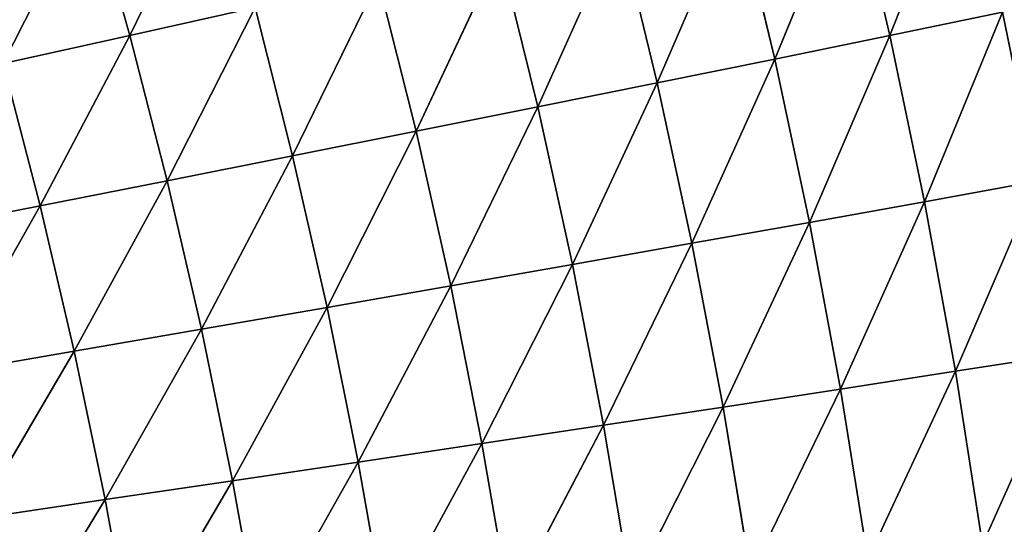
# Model space of a CAD drawing. Extents: x 0 to 500, y 0 to 390.
# Tile 842 of 1056: x 421 to 448, y 219 to 233. Entities that reach past the tile are written whole.
import ezdxf

# ---------------------------------------------------------------- set-up
doc = ezdxf.new("R2010")
doc.units = 0
doc.header["$LTSCALE"] = 25.4
doc.layers.get('0').update_dxf_attribs({"linetype": 'CONTINUOUS'})

# ---------------------------------------------------------------- blocks, each defined once
blk = doc.blocks.new('ATLANTA505_-_S_STL')
at = {"color": 0}
for p, q in [((446.824, 55.586, 166.735), (449.945, 57.708, 166.249)), ((446.824, 55.586, 166.735), (449.945, 57.708, 166.249)), ((447.579, 55.687, 171.543), (449.945, 57.708, 166.249)), ((447.579, 55.687, 171.543), (449.945, 57.708, 166.249)), ((445.006, 55.417, 157.409), (448.133, 57.544, 156.764)), ((445.006, 55.417, 157.409), (448.133, 57.544, 156.764)), ((445.006, 55.417, 157.409), (447.07, 57.477, 152.17)), ((445.006, 55.417, 157.409), (447.07, 57.477, 152.17)), ((449.092, 57.621, 161.457), (445.966, 55.496, 162.024)), ((449.092, 57.621, 161.457), (445.966, 55.496, 162.024)), ((448.133, 57.544, 156.764), (445.966, 55.496, 162.024)), ((448.133, 57.544, 156.764), (445.966, 55.496, 162.024)), ((446.824, 55.586, 166.735), (449.092, 57.621, 161.457)), ((446.824, 55.586, 166.735), (449.092, 57.621, 161.457)), ((448.133, 57.544, 156.764), (449.092, 57.621, 161.457)), ((448.133, 57.544, 156.764), (449.092, 57.621, 161.457)), ((445.966, 55.496, 162.024), (442.772, 53.486, 162.598)), ((445.966, 55.496, 162.024), (442.772, 53.486, 162.598)), ((443.634, 53.577, 167.228), (446.824, 55.586, 166.735)), ((443.634, 53.577, 167.228), (446.824, 55.586, 166.735)), ((443.634, 53.577, 167.228), (445.966, 55.496, 162.024)), ((443.634, 53.577, 167.228), (445.966, 55.496, 162.024)), ((444.396, 53.679, 171.952), (446.824, 55.586, 166.735)), ((444.396, 53.679, 171.952), (446.824, 55.586, 166.735)), ((445.006, 55.417, 157.409), (445.966, 55.496, 162.024)), ((445.006, 55.417, 157.409), (445.966, 55.496, 162.024)), ((446.824, 55.586, 166.735), (445.966, 55.496, 162.024)), ((446.824, 55.586, 166.735), (445.966, 55.496, 162.024)), ((447.579, 55.687, 171.543), (446.824, 55.586, 166.735)), ((447.579, 55.687, 171.543), (446.824, 55.586, 166.735)), ((441.811, 53.404, 158.063), (445.006, 55.417, 157.409)), ((441.811, 53.404, 158.063), (445.006, 55.417, 157.409)), ((441.811, 53.404, 158.063), (443.943, 55.347, 152.893)), ((441.811, 53.404, 158.063), (443.943, 55.347, 152.893)), ((445.006, 55.417, 157.409), (442.772, 53.486, 162.598)), ((445.006, 55.417, 157.409), (442.772, 53.486, 162.598)), ((445.006, 55.417, 157.409), (443.943, 55.347, 152.893)), ((445.006, 55.417, 157.409), (443.943, 55.347, 152.893)), ((440.378, 51.678, 167.726), (443.634, 53.577, 167.228)), ((440.378, 51.678, 167.726), (443.634, 53.577, 167.228)), ((441.145, 51.78, 172.366), (443.634, 53.577, 167.228)), ((441.145, 51.78, 172.366), (443.634, 53.577, 167.228)), ((443.634, 53.577, 167.228), (442.772, 53.486, 162.598)), ((443.634, 53.577, 167.228), (442.772, 53.486, 162.598)), ((444.396, 53.679, 171.952), (443.634, 53.577, 167.228)), ((444.396, 53.679, 171.952), (443.634, 53.577, 167.228)), ((438.553, 51.504, 158.725), (441.811, 53.404, 158.063)), ((438.553, 51.504, 158.725), (441.811, 53.404, 158.063)), ((438.553, 51.504, 158.725), (440.75, 53.333, 153.624)), ((438.553, 51.504, 158.725), (440.75, 53.333, 153.624)), ((442.772, 53.486, 162.598), (439.514, 51.586, 163.179)), ((442.772, 53.486, 162.598), (439.514, 51.586, 163.179)), ((441.811, 53.404, 158.063), (439.514, 51.586, 163.179)), ((441.811, 53.404, 158.063), (439.514, 51.586, 163.179)), ((440.378, 51.678, 167.726), (442.772, 53.486, 162.598)), ((440.378, 51.678, 167.726), (442.772, 53.486, 162.598)), ((441.811, 53.404, 158.063), (440.75, 53.333, 153.624)), ((441.811, 53.404, 158.063), (440.75, 53.333, 153.624)), ((441.811, 53.404, 158.063), (442.772, 53.486, 162.598)), ((441.811, 53.404, 158.063), (442.772, 53.486, 162.598)), ((437.061, 49.885, 168.23), (440.378, 51.678, 167.726)), ((437.061, 49.885, 168.23), (440.378, 51.678, 167.726)), ((437.832, 49.986, 172.785), (440.378, 51.678, 167.726)), ((437.832, 49.986, 172.785), (440.378, 51.678, 167.726)), ((440.378, 51.678, 167.726), (439.514, 51.586, 163.179)), ((440.378, 51.678, 167.726), (439.514, 51.586, 163.179)), ((441.145, 51.78, 172.366), (440.378, 51.678, 167.726)), ((441.145, 51.78, 172.366), (440.378, 51.678, 167.726)), ((435.235, 49.711, 159.394), (438.553, 51.504, 158.725)), ((435.235, 49.711, 159.394), (438.553, 51.504, 158.725)), ((435.235, 49.711, 159.394), (437.494, 51.432, 154.364)), ((435.235, 49.711, 159.394), (437.494, 51.432, 154.364)), ((439.514, 51.586, 163.179), (436.196, 49.793, 163.766)), ((439.514, 51.586, 163.179), (436.196, 49.793, 163.766)), ((438.553, 51.504, 158.725), (436.196, 49.793, 163.766)), ((438.553, 51.504, 158.725), (436.196, 49.793, 163.766)), ((437.061, 49.885, 168.23), (439.514, 51.586, 163.179)), ((437.061, 49.885, 168.23), (439.514, 51.586, 163.179)), ((438.553, 51.504, 158.725), (437.494, 51.432, 154.364)), ((438.553, 51.504, 158.725), (437.494, 51.432, 154.364)), ((438.553, 51.504, 158.725), (439.514, 51.586, 163.179)), ((438.553, 51.504, 158.725), (439.514, 51.586, 163.179)), ((436.196, 49.793, 163.766), (432.819, 48.102, 164.36)), ((436.196, 49.793, 163.766), (432.819, 48.102, 164.36)), ((433.684, 48.193, 168.739), (437.061, 49.885, 168.23)), ((433.684, 48.193, 168.739), (437.061, 49.885, 168.23)), ((433.684, 48.193, 168.739), (436.196, 49.793, 163.766)), ((433.684, 48.193, 168.739), (436.196, 49.793, 163.766)), ((434.458, 48.293, 173.208), (437.061, 49.885, 168.23)), ((434.458, 48.293, 173.208), (437.061, 49.885, 168.23)), ((435.235, 49.711, 159.394), (436.196, 49.793, 163.766)), ((435.235, 49.711, 159.394), (436.196, 49.793, 163.766)), ((437.061, 49.885, 168.23), (436.196, 49.793, 163.766)), ((437.061, 49.885, 168.23), (436.196, 49.793, 163.766)), ((437.832, 49.986, 172.785), (437.061, 49.885, 168.23)), ((437.832, 49.986, 172.785), (437.061, 49.885, 168.23)), ((431.861, 48.021, 160.07), (435.235, 49.711, 159.394)), ((431.861, 48.021, 160.07), (435.235, 49.711, 159.394)), ((431.861, 48.021, 160.07), (434.18, 49.639, 155.113)), ((431.861, 48.021, 160.07), (434.18, 49.639, 155.113)), ((435.235, 49.711, 159.394), (432.819, 48.102, 164.36)), ((435.235, 49.711, 159.394), (432.819, 48.102, 164.36)), ((435.235, 49.711, 159.394), (434.18, 49.639, 155.113)), ((435.235, 49.711, 159.394), (434.18, 49.639, 155.113)), ((432.819, 48.102, 164.36), (429.387, 46.51, 164.96)), ((432.819, 48.102, 164.36), (429.387, 46.51, 164.96)), ((430.251, 46.598, 169.254), (433.684, 48.193, 168.739)), ((430.251, 46.598, 169.254), (433.684, 48.193, 168.739)), ((430.251, 46.598, 169.254), (432.819, 48.102, 164.36)), ((430.251, 46.598, 169.254), (432.819, 48.102, 164.36)), ((431.026, 46.696, 173.635), (433.684, 48.193, 168.739)), ((431.026, 46.696, 173.635), (433.684, 48.193, 168.739)), ((431.861, 48.021, 160.07), (432.819, 48.102, 164.36)), ((431.861, 48.021, 160.07), (432.819, 48.102, 164.36)), ((433.684, 48.193, 168.739), (432.819, 48.102, 164.36)), ((433.684, 48.193, 168.739), (432.819, 48.102, 164.36)), ((434.458, 48.293, 173.208), (433.684, 48.193, 168.739)), ((434.458, 48.293, 173.208), (433.684, 48.193, 168.739)), ((428.433, 46.43, 160.753), (431.861, 48.021, 160.07)), ((428.433, 46.43, 160.753), (431.861, 48.021, 160.07)), ((428.433, 46.43, 160.753), (430.811, 47.949, 155.87)), ((428.433, 46.43, 160.753), (430.811, 47.949, 155.87)), ((431.861, 48.021, 160.07), (429.387, 46.51, 164.96)), ((431.861, 48.021, 160.07), (429.387, 46.51, 164.96)), ((431.861, 48.021, 160.07), (430.811, 47.949, 155.87)), ((431.861, 48.021, 160.07), (430.811, 47.949, 155.87)), ((429.387, 46.51, 164.96), (425.903, 45.011, 165.566)), ((429.387, 46.51, 164.96), (425.903, 45.011, 165.566)), ((426.764, 45.097, 169.773), (430.251, 46.598, 169.254)), ((426.764, 45.097, 169.773), (430.251, 46.598, 169.254)), ((426.764, 45.097, 169.773), (429.387, 46.51, 164.96)), ((426.764, 45.097, 169.773), (429.387, 46.51, 164.96)), ((427.539, 45.192, 174.066), (430.251, 46.598, 169.254)), ((427.539, 45.192, 174.066), (430.251, 46.598, 169.254)), ((428.433, 46.43, 160.753), (429.387, 46.51, 164.96)), ((428.433, 46.43, 160.753), (429.387, 46.51, 164.96)), ((430.251, 46.598, 169.254), (429.387, 46.51, 164.96)), ((430.251, 46.598, 169.254), (429.387, 46.51, 164.96)), ((431.026, 46.696, 173.635), (430.251, 46.598, 169.254)), ((431.026, 46.696, 173.635), (430.251, 46.598, 169.254)), ((427.39, 46.36, 156.635), (423.919, 44.865, 157.408)), ((427.39, 46.36, 156.635), (423.919, 44.865, 157.408)), ((423.919, 44.865, 157.408), (426.257, 46.298, 152.604)), ((423.919, 44.865, 157.408), (426.257, 46.298, 152.604)), ((424.955, 44.933, 161.444), (428.433, 46.43, 160.753)), ((424.955, 44.933, 161.444), (428.433, 46.43, 160.753)), ((424.955, 44.933, 161.444), (427.39, 46.36, 156.635)), ((424.955, 44.933, 161.444), (427.39, 46.36, 156.635)), ((428.433, 46.43, 160.753), (425.903, 45.011, 165.566)), ((428.433, 46.43, 160.753), (425.903, 45.011, 165.566)), ((428.433, 46.43, 160.753), (427.39, 46.36, 156.635)), ((428.433, 46.43, 160.753), (427.39, 46.36, 156.635)), ((423.227, 43.684, 170.298), (426.764, 45.097, 169.773)), ((423.227, 43.684, 170.298), (426.764, 45.097, 169.773)), ((423.999, 43.776, 174.501), (426.764, 45.097, 169.773)), ((423.999, 43.776, 174.501), (426.764, 45.097, 169.773)), ((426.764, 45.097, 169.773), (425.903, 45.011, 165.566)), ((426.764, 45.097, 169.773), (425.903, 45.011, 165.566)), ((427.539, 45.192, 174.066), (426.764, 45.097, 169.773)), ((427.539, 45.192, 174.066), (426.764, 45.097, 169.773)), ((423.919, 44.865, 157.408), (420.402, 43.46, 158.188)), ((423.919, 44.865, 157.408), (420.402, 43.46, 158.188)), ((421.428, 43.527, 162.141), (424.955, 44.933, 161.444)), ((421.428, 43.527, 162.141), (424.955, 44.933, 161.444)), ((421.428, 43.527, 162.141), (423.919, 44.865, 157.408)), ((421.428, 43.527, 162.141), (423.919, 44.865, 157.408)), ((425.903, 45.011, 165.566), (422.37, 43.601, 166.177)), ((425.903, 45.011, 165.566), (422.37, 43.601, 166.177)), ((424.955, 44.933, 161.444), (422.37, 43.601, 166.177)), ((424.955, 44.933, 161.444), (422.37, 43.601, 166.177)), ((423.919, 44.865, 157.408), (422.796, 44.804, 153.458)), ((423.919, 44.865, 157.408), (422.796, 44.804, 153.458)), ((423.227, 43.684, 170.298), (425.903, 45.011, 165.566)), ((423.227, 43.684, 170.298), (425.903, 45.011, 165.566)), ((424.955, 44.933, 161.444), (423.919, 44.865, 157.408)), ((424.955, 44.933, 161.444), (423.919, 44.865, 157.408)), ((424.955, 44.933, 161.444), (425.903, 45.011, 165.566)), ((424.955, 44.933, 161.444), (425.903, 45.011, 165.566)), ((420.402, 43.46, 158.188), (422.796, 44.804, 153.458)), ((420.402, 43.46, 158.188), (422.796, 44.804, 153.458)), ((423.999, 43.776, 174.501), (423.227, 43.684, 170.298)), ((423.999, 43.776, 174.501), (423.227, 43.684, 170.298)), ((417.856, 42.205, 162.844), (421.428, 43.527, 162.141)), ((417.856, 42.205, 162.844), (421.428, 43.527, 162.141)), ((422.37, 43.601, 166.177), (418.79, 42.277, 166.795)), ((422.37, 43.601, 166.177), (418.79, 42.277, 166.795)), ((421.428, 43.527, 162.141), (418.79, 42.277, 166.795)), ((421.428, 43.527, 162.141), (418.79, 42.277, 166.795)), ((419.641, 42.357, 170.827), (423.227, 43.684, 170.298)), ((419.641, 42.357, 170.827), (423.227, 43.684, 170.298)), ((419.641, 42.357, 170.827), (422.37, 43.601, 166.177)), ((419.641, 42.357, 170.827), (422.37, 43.601, 166.177)), ((421.428, 43.527, 162.141), (420.402, 43.46, 158.188)), ((421.428, 43.527, 162.141), (420.402, 43.46, 158.188)), ((420.41, 42.444, 174.941), (423.227, 43.684, 170.298)), ((420.41, 42.444, 174.941), (423.227, 43.684, 170.298)), ((421.428, 43.527, 162.141), (422.37, 43.601, 166.177)), ((421.428, 43.527, 162.141), (422.37, 43.601, 166.177)), ((423.227, 43.684, 170.298), (422.37, 43.601, 166.177)), ((423.227, 43.684, 170.298), (422.37, 43.601, 166.177))]:
    blk.add_line(p, q, dxfattribs=at)
mesh = blk.add_polyface(dxfattribs=at)
corners = [(449.092, 57.621, 161.457), (451.189, 59.79, 156.126), (448.133, 57.544, 156.764)]
mesh.append_faces([[corners[k] for k in face] for face in [(0, 1, 2)]], dxfattribs={"color": 0})
mesh = blk.add_polyface(dxfattribs=at)
corners = [(446.824, 55.586, 166.735), (449.945, 57.708, 166.249), (449.092, 57.621, 161.457)]
mesh.append_faces([[corners[k] for k in face] for face in [(0, 1, 2)]], dxfattribs={"color": 0})
mesh = blk.add_polyface(dxfattribs=at)
corners = [(447.579, 55.687, 171.543), (449.945, 57.708, 166.249), (446.824, 55.586, 166.735)]
mesh.append_faces([[corners[k] for k in face] for face in [(0, 1, 2)]], dxfattribs={"color": 0})
mesh = blk.add_polyface(dxfattribs=at)
corners = [(447.579, 55.687, 171.543), (450.693, 57.807, 171.139), (449.945, 57.708, 166.249)]
mesh.append_faces([[corners[k] for k in face] for face in [(0, 1, 2)]], dxfattribs={"color": 0})
mesh = blk.add_polyface(dxfattribs=at)
corners = [(445.006, 55.417, 157.409), (447.07, 57.477, 152.17), (443.943, 55.347, 152.893)]
mesh.append_faces([[corners[k] for k in face] for face in [(0, 1, 2)]], dxfattribs={"color": 0})
mesh = blk.add_polyface(dxfattribs=at)
corners = [(445.006, 55.417, 157.409), (448.133, 57.544, 156.764), (447.07, 57.477, 152.17)]
mesh.append_faces([[corners[k] for k in face] for face in [(0, 1, 2)]], dxfattribs={"color": 0})
mesh = blk.add_polyface(dxfattribs=at)
corners = [(445.966, 55.496, 162.024), (448.133, 57.544, 156.764), (445.006, 55.417, 157.409)]
mesh.append_faces([[corners[k] for k in face] for face in [(0, 1, 2)]], dxfattribs={"color": 0})
mesh = blk.add_polyface(dxfattribs=at)
corners = [(446.824, 55.586, 166.735), (449.092, 57.621, 161.457), (445.966, 55.496, 162.024)]
mesh.append_faces([[corners[k] for k in face] for face in [(0, 1, 2)]], dxfattribs={"color": 0})
mesh = blk.add_polyface(dxfattribs=at)
corners = [(445.966, 55.496, 162.024), (449.092, 57.621, 161.457), (448.133, 57.544, 156.764)]
mesh.append_faces([[corners[k] for k in face] for face in [(0, 1, 2)]], dxfattribs={"color": 0})
mesh = blk.add_polyface(dxfattribs=at)
corners = [(443.634, 53.577, 167.228), (445.966, 55.496, 162.024), (442.772, 53.486, 162.598)]
mesh.append_faces([[corners[k] for k in face] for face in [(0, 1, 2)]], dxfattribs={"color": 0})
mesh = blk.add_polyface(dxfattribs=at)
corners = [(442.772, 53.486, 162.598), (445.966, 55.496, 162.024), (445.006, 55.417, 157.409)]
mesh.append_faces([[corners[k] for k in face] for face in [(0, 1, 2)]], dxfattribs={"color": 0})
mesh = blk.add_polyface(dxfattribs=at)
corners = [(443.634, 53.577, 167.228), (446.824, 55.586, 166.735), (445.966, 55.496, 162.024)]
mesh.append_faces([[corners[k] for k in face] for face in [(0, 1, 2)]], dxfattribs={"color": 0})
mesh = blk.add_polyface(dxfattribs=at)
corners = [(444.396, 53.679, 171.952), (446.824, 55.586, 166.735), (443.634, 53.577, 167.228)]
mesh.append_faces([[corners[k] for k in face] for face in [(0, 1, 2)]], dxfattribs={"color": 0})
mesh = blk.add_polyface(dxfattribs=at)
corners = [(444.396, 53.679, 171.952), (447.579, 55.687, 171.543), (446.824, 55.586, 166.735)]
mesh.append_faces([[corners[k] for k in face] for face in [(0, 1, 2)]], dxfattribs={"color": 0})
mesh = blk.add_polyface(dxfattribs=at)
corners = [(441.811, 53.404, 158.063), (443.943, 55.347, 152.893), (440.75, 53.333, 153.624)]
mesh.append_faces([[corners[k] for k in face] for face in [(0, 1, 2)]], dxfattribs={"color": 0})
mesh = blk.add_polyface(dxfattribs=at)
corners = [(441.811, 53.404, 158.063), (445.006, 55.417, 157.409), (443.943, 55.347, 152.893)]
mesh.append_faces([[corners[k] for k in face] for face in [(0, 1, 2)]], dxfattribs={"color": 0})
mesh = blk.add_polyface(dxfattribs=at)
corners = [(442.772, 53.486, 162.598), (445.006, 55.417, 157.409), (441.811, 53.404, 158.063)]
mesh.append_faces([[corners[k] for k in face] for face in [(0, 1, 2)]], dxfattribs={"color": 0})
mesh = blk.add_polyface(dxfattribs=at)
corners = [(440.378, 51.678, 167.726), (443.634, 53.577, 167.228), (442.772, 53.486, 162.598)]
mesh.append_faces([[corners[k] for k in face] for face in [(0, 1, 2)]], dxfattribs={"color": 0})
mesh = blk.add_polyface(dxfattribs=at)
corners = [(441.145, 51.78, 172.366), (443.634, 53.577, 167.228), (440.378, 51.678, 167.726)]
mesh.append_faces([[corners[k] for k in face] for face in [(0, 1, 2)]], dxfattribs={"color": 0})
mesh = blk.add_polyface(dxfattribs=at)
corners = [(441.145, 51.78, 172.366), (444.396, 53.679, 171.952), (443.634, 53.577, 167.228)]
mesh.append_faces([[corners[k] for k in face] for face in [(0, 1, 2)]], dxfattribs={"color": 0})
mesh = blk.add_polyface(dxfattribs=at)
corners = [(438.553, 51.504, 158.725), (440.75, 53.333, 153.624), (437.494, 51.432, 154.364)]
mesh.append_faces([[corners[k] for k in face] for face in [(0, 1, 2)]], dxfattribs={"color": 0})
mesh = blk.add_polyface(dxfattribs=at)
corners = [(438.553, 51.504, 158.725), (441.811, 53.404, 158.063), (440.75, 53.333, 153.624)]
mesh.append_faces([[corners[k] for k in face] for face in [(0, 1, 2)]], dxfattribs={"color": 0})
mesh = blk.add_polyface(dxfattribs=at)
corners = [(439.514, 51.586, 163.179), (441.811, 53.404, 158.063), (438.553, 51.504, 158.725)]
mesh.append_faces([[corners[k] for k in face] for face in [(0, 1, 2)]], dxfattribs={"color": 0})
mesh = blk.add_polyface(dxfattribs=at)
corners = [(440.378, 51.678, 167.726), (442.772, 53.486, 162.598), (439.514, 51.586, 163.179)]
mesh.append_faces([[corners[k] for k in face] for face in [(0, 1, 2)]], dxfattribs={"color": 0})
mesh = blk.add_polyface(dxfattribs=at)
corners = [(439.514, 51.586, 163.179), (442.772, 53.486, 162.598), (441.811, 53.404, 158.063)]
mesh.append_faces([[corners[k] for k in face] for face in [(0, 1, 2)]], dxfattribs={"color": 0})
mesh = blk.add_polyface(dxfattribs=at)
corners = [(437.061, 49.885, 168.23), (440.378, 51.678, 167.726), (439.514, 51.586, 163.179)]
mesh.append_faces([[corners[k] for k in face] for face in [(0, 1, 2)]], dxfattribs={"color": 0})
mesh = blk.add_polyface(dxfattribs=at)
corners = [(437.832, 49.986, 172.785), (440.378, 51.678, 167.726), (437.061, 49.885, 168.23)]
mesh.append_faces([[corners[k] for k in face] for face in [(0, 1, 2)]], dxfattribs={"color": 0})
mesh = blk.add_polyface(dxfattribs=at)
corners = [(437.832, 49.986, 172.785), (441.145, 51.78, 172.366), (440.378, 51.678, 167.726)]
mesh.append_faces([[corners[k] for k in face] for face in [(0, 1, 2)]], dxfattribs={"color": 0})
mesh = blk.add_polyface(dxfattribs=at)
corners = [(435.235, 49.711, 159.394), (437.494, 51.432, 154.364), (434.18, 49.639, 155.113)]
mesh.append_faces([[corners[k] for k in face] for face in [(0, 1, 2)]], dxfattribs={"color": 0})
mesh = blk.add_polyface(dxfattribs=at)
corners = [(435.235, 49.711, 159.394), (438.553, 51.504, 158.725), (437.494, 51.432, 154.364)]
mesh.append_faces([[corners[k] for k in face] for face in [(0, 1, 2)]], dxfattribs={"color": 0})
mesh = blk.add_polyface(dxfattribs=at)
corners = [(436.196, 49.793, 163.766), (438.553, 51.504, 158.725), (435.235, 49.711, 159.394)]
mesh.append_faces([[corners[k] for k in face] for face in [(0, 1, 2)]], dxfattribs={"color": 0})
mesh = blk.add_polyface(dxfattribs=at)
corners = [(437.061, 49.885, 168.23), (439.514, 51.586, 163.179), (436.196, 49.793, 163.766)]
mesh.append_faces([[corners[k] for k in face] for face in [(0, 1, 2)]], dxfattribs={"color": 0})
mesh = blk.add_polyface(dxfattribs=at)
corners = [(436.196, 49.793, 163.766), (439.514, 51.586, 163.179), (438.553, 51.504, 158.725)]
mesh.append_faces([[corners[k] for k in face] for face in [(0, 1, 2)]], dxfattribs={"color": 0})
mesh = blk.add_polyface(dxfattribs=at)
corners = [(433.684, 48.193, 168.739), (436.196, 49.793, 163.766), (432.819, 48.102, 164.36)]
mesh.append_faces([[corners[k] for k in face] for face in [(0, 1, 2)]], dxfattribs={"color": 0})
mesh = blk.add_polyface(dxfattribs=at)
corners = [(432.819, 48.102, 164.36), (436.196, 49.793, 163.766), (435.235, 49.711, 159.394)]
mesh.append_faces([[corners[k] for k in face] for face in [(0, 1, 2)]], dxfattribs={"color": 0})
mesh = blk.add_polyface(dxfattribs=at)
corners = [(433.684, 48.193, 168.739), (437.061, 49.885, 168.23), (436.196, 49.793, 163.766)]
mesh.append_faces([[corners[k] for k in face] for face in [(0, 1, 2)]], dxfattribs={"color": 0})
mesh = blk.add_polyface(dxfattribs=at)
corners = [(434.458, 48.293, 173.208), (437.061, 49.885, 168.23), (433.684, 48.193, 168.739)]
mesh.append_faces([[corners[k] for k in face] for face in [(0, 1, 2)]], dxfattribs={"color": 0})
mesh = blk.add_polyface(dxfattribs=at)
corners = [(434.458, 48.293, 173.208), (437.832, 49.986, 172.785), (437.061, 49.885, 168.23)]
mesh.append_faces([[corners[k] for k in face] for face in [(0, 1, 2)]], dxfattribs={"color": 0})
mesh = blk.add_polyface(dxfattribs=at)
corners = [(431.861, 48.021, 160.07), (434.18, 49.639, 155.113), (430.811, 47.949, 155.87)]
mesh.append_faces([[corners[k] for k in face] for face in [(0, 1, 2)]], dxfattribs={"color": 0})
mesh = blk.add_polyface(dxfattribs=at)
corners = [(431.861, 48.021, 160.07), (435.235, 49.711, 159.394), (434.18, 49.639, 155.113)]
mesh.append_faces([[corners[k] for k in face] for face in [(0, 1, 2)]], dxfattribs={"color": 0})
mesh = blk.add_polyface(dxfattribs=at)
corners = [(432.819, 48.102, 164.36), (435.235, 49.711, 159.394), (431.861, 48.021, 160.07)]
mesh.append_faces([[corners[k] for k in face] for face in [(0, 1, 2)]], dxfattribs={"color": 0})
mesh = blk.add_polyface(dxfattribs=at)
corners = [(430.251, 46.598, 169.254), (432.819, 48.102, 164.36), (429.387, 46.51, 164.96)]
mesh.append_faces([[corners[k] for k in face] for face in [(0, 1, 2)]], dxfattribs={"color": 0})
mesh = blk.add_polyface(dxfattribs=at)
corners = [(429.387, 46.51, 164.96), (432.819, 48.102, 164.36), (431.861, 48.021, 160.07)]
mesh.append_faces([[corners[k] for k in face] for face in [(0, 1, 2)]], dxfattribs={"color": 0})
mesh = blk.add_polyface(dxfattribs=at)
corners = [(430.251, 46.598, 169.254), (433.684, 48.193, 168.739), (432.819, 48.102, 164.36)]
mesh.append_faces([[corners[k] for k in face] for face in [(0, 1, 2)]], dxfattribs={"color": 0})
mesh = blk.add_polyface(dxfattribs=at)
corners = [(431.026, 46.696, 173.635), (433.684, 48.193, 168.739), (430.251, 46.598, 169.254)]
mesh.append_faces([[corners[k] for k in face] for face in [(0, 1, 2)]], dxfattribs={"color": 0})
mesh = blk.add_polyface(dxfattribs=at)
corners = [(431.026, 46.696, 173.635), (434.458, 48.293, 173.208), (433.684, 48.193, 168.739)]
mesh.append_faces([[corners[k] for k in face] for face in [(0, 1, 2)]], dxfattribs={"color": 0})
mesh = blk.add_polyface(dxfattribs=at)
corners = [(428.433, 46.43, 160.753), (430.811, 47.949, 155.87), (427.39, 46.36, 156.635)]
mesh.append_faces([[corners[k] for k in face] for face in [(0, 1, 2)]], dxfattribs={"color": 0})
mesh = blk.add_polyface(dxfattribs=at)
corners = [(428.433, 46.43, 160.753), (431.861, 48.021, 160.07), (430.811, 47.949, 155.87)]
mesh.append_faces([[corners[k] for k in face] for face in [(0, 1, 2)]], dxfattribs={"color": 0})
mesh = blk.add_polyface(dxfattribs=at)
corners = [(429.387, 46.51, 164.96), (431.861, 48.021, 160.07), (428.433, 46.43, 160.753)]
mesh.append_faces([[corners[k] for k in face] for face in [(0, 1, 2)]], dxfattribs={"color": 0})
mesh = blk.add_polyface(dxfattribs=at)
corners = [(426.764, 45.097, 169.773), (429.387, 46.51, 164.96), (425.903, 45.011, 165.566)]
mesh.append_faces([[corners[k] for k in face] for face in [(0, 1, 2)]], dxfattribs={"color": 0})
mesh = blk.add_polyface(dxfattribs=at)
corners = [(425.903, 45.011, 165.566), (429.387, 46.51, 164.96), (428.433, 46.43, 160.753)]
mesh.append_faces([[corners[k] for k in face] for face in [(0, 1, 2)]], dxfattribs={"color": 0})
mesh = blk.add_polyface(dxfattribs=at)
corners = [(426.764, 45.097, 169.773), (430.251, 46.598, 169.254), (429.387, 46.51, 164.96)]
mesh.append_faces([[corners[k] for k in face] for face in [(0, 1, 2)]], dxfattribs={"color": 0})
mesh = blk.add_polyface(dxfattribs=at)
corners = [(427.539, 45.192, 174.066), (430.251, 46.598, 169.254), (426.764, 45.097, 169.773)]
mesh.append_faces([[corners[k] for k in face] for face in [(0, 1, 2)]], dxfattribs={"color": 0})
mesh = blk.add_polyface(dxfattribs=at)
corners = [(427.539, 45.192, 174.066), (431.026, 46.696, 173.635), (430.251, 46.598, 169.254)]
mesh.append_faces([[corners[k] for k in face] for face in [(0, 1, 2)]], dxfattribs={"color": 0})
mesh = blk.add_polyface(dxfattribs=at)
corners = [(423.919, 44.865, 157.408), (426.257, 46.298, 152.604), (422.796, 44.804, 153.458)]
mesh.append_faces([[corners[k] for k in face] for face in [(0, 1, 2)]], dxfattribs={"color": 0})
mesh = blk.add_polyface(dxfattribs=at)
corners = [(424.955, 44.933, 161.444), (427.39, 46.36, 156.635), (423.919, 44.865, 157.408)]
mesh.append_faces([[corners[k] for k in face] for face in [(0, 1, 2)]], dxfattribs={"color": 0})
mesh = blk.add_polyface(dxfattribs=at)
corners = [(423.919, 44.865, 157.408), (427.39, 46.36, 156.635), (426.257, 46.298, 152.604)]
mesh.append_faces([[corners[k] for k in face] for face in [(0, 1, 2)]], dxfattribs={"color": 0})
mesh = blk.add_polyface(dxfattribs=at)
corners = [(424.955, 44.933, 161.444), (428.433, 46.43, 160.753), (427.39, 46.36, 156.635)]
mesh.append_faces([[corners[k] for k in face] for face in [(0, 1, 2)]], dxfattribs={"color": 0})
mesh = blk.add_polyface(dxfattribs=at)
corners = [(425.903, 45.011, 165.566), (428.433, 46.43, 160.753), (424.955, 44.933, 161.444)]
mesh.append_faces([[corners[k] for k in face] for face in [(0, 1, 2)]], dxfattribs={"color": 0})
mesh = blk.add_polyface(dxfattribs=at)
corners = [(423.227, 43.684, 170.298), (426.764, 45.097, 169.773), (425.903, 45.011, 165.566)]
mesh.append_faces([[corners[k] for k in face] for face in [(0, 1, 2)]], dxfattribs={"color": 0})
mesh = blk.add_polyface(dxfattribs=at)
corners = [(423.999, 43.776, 174.501), (426.764, 45.097, 169.773), (423.227, 43.684, 170.298)]
mesh.append_faces([[corners[k] for k in face] for face in [(0, 1, 2)]], dxfattribs={"color": 0})
mesh = blk.add_polyface(dxfattribs=at)
corners = [(423.999, 43.776, 174.501), (427.539, 45.192, 174.066), (426.764, 45.097, 169.773)]
mesh.append_faces([[corners[k] for k in face] for face in [(0, 1, 2)]], dxfattribs={"color": 0})
mesh = blk.add_polyface(dxfattribs=at)
corners = [(421.428, 43.527, 162.141), (423.919, 44.865, 157.408), (420.402, 43.46, 158.188)]
mesh.append_faces([[corners[k] for k in face] for face in [(0, 1, 2)]], dxfattribs={"color": 0})
mesh = blk.add_polyface(dxfattribs=at)
corners = [(420.402, 43.46, 158.188), (423.919, 44.865, 157.408), (422.796, 44.804, 153.458)]
mesh.append_faces([[corners[k] for k in face] for face in [(0, 1, 2)]], dxfattribs={"color": 0})
mesh = blk.add_polyface(dxfattribs=at)
corners = [(421.428, 43.527, 162.141), (424.955, 44.933, 161.444), (423.919, 44.865, 157.408)]
mesh.append_faces([[corners[k] for k in face] for face in [(0, 1, 2)]], dxfattribs={"color": 0})
mesh = blk.add_polyface(dxfattribs=at)
corners = [(422.37, 43.601, 166.177), (424.955, 44.933, 161.444), (421.428, 43.527, 162.141)]
mesh.append_faces([[corners[k] for k in face] for face in [(0, 1, 2)]], dxfattribs={"color": 0})
mesh = blk.add_polyface(dxfattribs=at)
corners = [(423.227, 43.684, 170.298), (425.903, 45.011, 165.566), (422.37, 43.601, 166.177)]
mesh.append_faces([[corners[k] for k in face] for face in [(0, 1, 2)]], dxfattribs={"color": 0})
mesh = blk.add_polyface(dxfattribs=at)
corners = [(422.37, 43.601, 166.177), (425.903, 45.011, 165.566), (424.955, 44.933, 161.444)]
mesh.append_faces([[corners[k] for k in face] for face in [(0, 1, 2)]], dxfattribs={"color": 0})
mesh = blk.add_polyface(dxfattribs=at)
corners = [(420.402, 43.46, 158.188), (422.796, 44.804, 153.458), (419.29, 43.402, 154.32)]
mesh.append_faces([[corners[k] for k in face] for face in [(0, 1, 2)]], dxfattribs={"color": 0})
mesh = blk.add_polyface(dxfattribs=at)
corners = [(420.41, 42.444, 174.941), (423.999, 43.776, 174.501), (423.227, 43.684, 170.298)]
mesh.append_faces([[corners[k] for k in face] for face in [(0, 1, 2)]], dxfattribs={"color": 0})
mesh = blk.add_polyface(dxfattribs=at)
corners = [(417.856, 42.205, 162.844), (421.428, 43.527, 162.141), (420.402, 43.46, 158.188)]
mesh.append_faces([[corners[k] for k in face] for face in [(0, 1, 2)]], dxfattribs={"color": 0})
mesh = blk.add_polyface(dxfattribs=at)
corners = [(418.79, 42.277, 166.795), (421.428, 43.527, 162.141), (417.856, 42.205, 162.844)]
mesh.append_faces([[corners[k] for k in face] for face in [(0, 1, 2)]], dxfattribs={"color": 0})
mesh = blk.add_polyface(dxfattribs=at)
corners = [(419.641, 42.357, 170.827), (422.37, 43.601, 166.177), (418.79, 42.277, 166.795)]
mesh.append_faces([[corners[k] for k in face] for face in [(0, 1, 2)]], dxfattribs={"color": 0})
mesh = blk.add_polyface(dxfattribs=at)
corners = [(418.79, 42.277, 166.795), (422.37, 43.601, 166.177), (421.428, 43.527, 162.141)]
mesh.append_faces([[corners[k] for k in face] for face in [(0, 1, 2)]], dxfattribs={"color": 0})
mesh = blk.add_polyface(dxfattribs=at)
corners = [(419.641, 42.357, 170.827), (423.227, 43.684, 170.298), (422.37, 43.601, 166.177)]
mesh.append_faces([[corners[k] for k in face] for face in [(0, 1, 2)]], dxfattribs={"color": 0})
mesh = blk.add_polyface(dxfattribs=at)
corners = [(420.41, 42.444, 174.941), (423.227, 43.684, 170.298), (419.641, 42.357, 170.827)]
mesh.append_faces([[corners[k] for k in face] for face in [(0, 1, 2)]], dxfattribs={"color": 0})

msp = doc.modelspace()

# ---------------------------------------------------------------- block references
at = {"color": 254, "extrusion": (0, -1, 1.11022e-16)}
msp.add_blockref('ATLANTA505_-_S_STL', (-0.149, -0.01, -389.852), dxfattribs=at)

doc.saveas('drawing.dxf')
